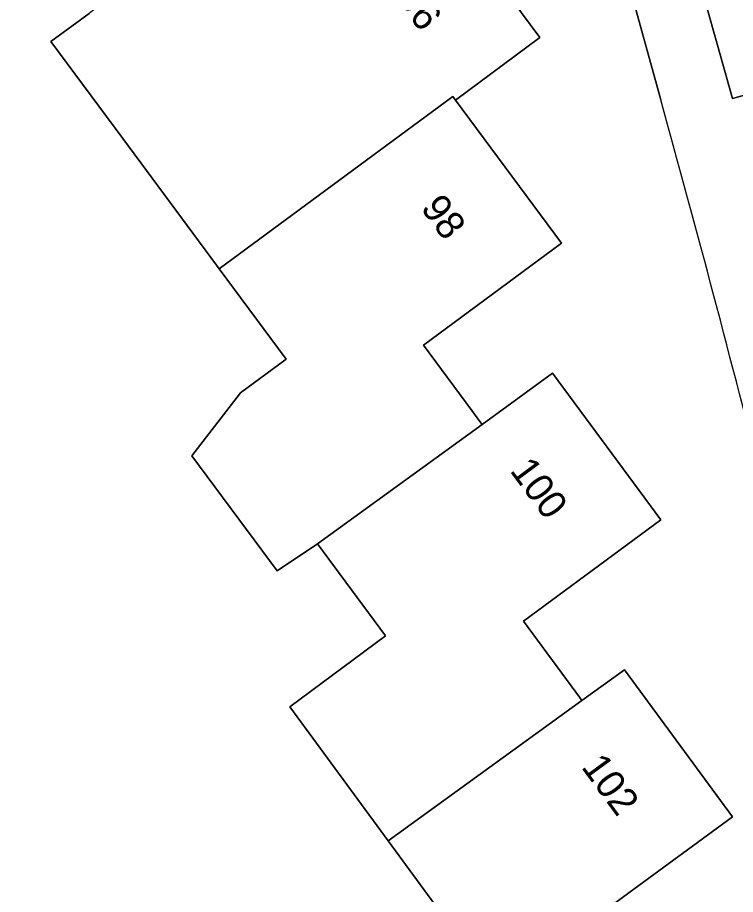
# Model space of a CAD drawing. Extents: x 163426 to 164192, y 380329 to 381641.
# Drawn here: x 163903.59 to 163928.97, y 381253.85 to 381284.84 of the extents above; entities that cross this region are included whole.
import ezdxf

# ---------------------------------------------------------------- set-up
doc = ezdxf.new("R2010")
doc.units = 0
for name, color, linetype in [('IMGEO_Erf', 7, 'Continuous'), ('IMGEO_Groenvoorziening', 7, 'Continuous'), ('IMGEO_Pand', 7, 'Continuous'), ('IMGEO_Pand_nummerreeks', 7, 'Continuous'), ('IMGEO_Voetpad_open', 7, 'Continuous')]:
    doc.layers.add(name, color=color, linetype=linetype)

msp = doc.modelspace()

# ---------------------------------------------------------------- linework, layer by layer
at = {"layer": 'IMGEO_Erf'}
for points in [[(163926.328, 381281.925), (163905.25, 381358.102)], [(163918.129, 381289.422), (163922.057, 381284.127), (163919.071, 381281.92), (163922.816, 381276.857), (163917.943, 381273.257), (163919.653, 381270.945), (163919.936, 381270.563), (163920.013, 381270.459), (163922.503, 381272.264), (163926.332, 381267.088), (163921.474, 381263.502), (163923.326, 381260.992), (163923.456, 381260.816), (163923.541, 381260.701), (163925.042, 381261.788), (163928.858, 381256.586), (163925.203, 381253.905), (163923.664, 381252.776)], [(163919.089, 381252.478), (163916.694, 381255.744), (163913.218, 381260.483), (163916.6, 381262.985), (163914.192, 381266.24), (163912.768, 381265.281), (163909.76, 381269.347), (163911.476, 381271.574), (163913.083, 381272.763), (163910.724, 381275.951), (163910.629, 381276.08), (163907.311, 381280.564), (163904.773, 381283.994), (163906.121, 381284.979)]]:
    msp.add_lwpolyline(points, dxfattribs=at)
msp.add_arc((163395.541, 381134.116), 550.983, 12.57835, 15.561, dxfattribs=at)
at = {"layer": 'IMGEO_Groenvoorziening'}
msp.add_lwpolyline([(163928.862, 381281.978), (163931.009, 381282.581), (163927.415, 381295.511), (163925.229, 381294.921)], close=True, dxfattribs=at)
at = {"layer": 'IMGEO_Pand'}
for points in [[(163911.179, 381288.677), (163910.348, 381288.07), (163906.249, 381285.073), (163906.121, 381284.979), (163904.773, 381283.994), (163907.311, 381280.564), (163910.629, 381276.08), (163910.724, 381275.951), (163918.976, 381282.049), (163919.071, 381281.92), (163922.057, 381284.127), (163918.129, 381289.422), (163913.281, 381285.836), (163911.451, 381288.309), (163911.296, 381288.519)], [(163919.071, 381281.92), (163918.976, 381282.049), (163910.724, 381275.951), (163913.083, 381272.763), (163911.476, 381271.574), (163909.76, 381269.347), (163912.768, 381265.281), (163914.192, 381266.24), (163920.013, 381270.459), (163919.936, 381270.563), (163919.653, 381270.945), (163917.943, 381273.257), (163922.816, 381276.857)], [(163920.013, 381270.459), (163914.192, 381266.24), (163916.6, 381262.985), (163913.218, 381260.483), (163916.694, 381255.744), (163923.541, 381260.701), (163923.456, 381260.816), (163923.326, 381260.992), (163921.474, 381263.502), (163926.332, 381267.088), (163922.503, 381272.264)], [(163923.541, 381260.701), (163916.694, 381255.744), (163919.089, 381252.478), (163917.477, 381251.296), (163918.427, 381250), (163920.319, 381247.421), (163920.924, 381246.596), (163921.018, 381246.468), (163921.142, 381246.559), (163925.746, 381249.938), (163923.664, 381252.776), (163925.203, 381253.905), (163928.858, 381256.586), (163925.042, 381261.788)]]:
    msp.add_lwpolyline(points, close=True, dxfattribs=at)
at = {"layer": 'IMGEO_Voetpad_open'}
msp.add_lwpolyline([(163903.594, 381363.274), (163905.25, 381358.102), (163926.328, 381281.925)], dxfattribs=at)
msp.add_lwpolyline([(163927.415, 381295.511), (163931.009, 381282.581), (163928.862, 381281.978), (163925.229, 381294.921)], close=True, dxfattribs=at)
msp.add_arc((163395.541, 381134.116), 550.983, 12.57835, 15.561, dxfattribs=at)

# ---------------------------------------------------------------- texts
at = {"layer": 'IMGEO_Pand_nummerreeks'}
for s, rotation, p in [('96', 306.5717, (163916.966, 381285.484)), ('98', 306.4915, (163917.816, 381278.1)), ('100', 306.4915, (163920.97, 381268.822)), ('102', 306.2623, (163923.495, 381258.351))]:
    msp.add_text(s, height=1, rotation=rotation, dxfattribs=at).set_placement(p)

doc.saveas('drawing.dxf')
